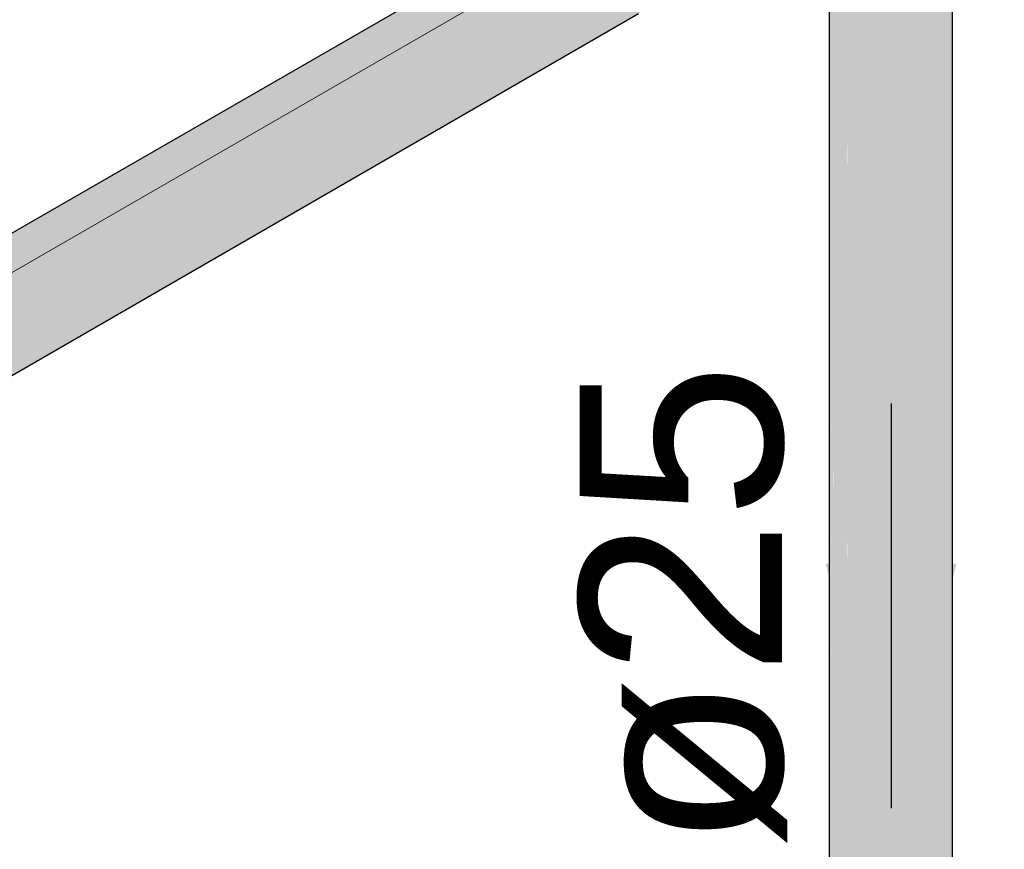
# Model space of a CAD drawing. Header units: millimetres. Extents: x 2 to 902, y -447 to 199.
# Tile 351 of 656: x 72.7 to 73.673, y 90.787 to 91.607. Entities that reach past the tile are written whole.
import ezdxf

# ---------------------------------------------------------------- set-up
doc = ezdxf.new("R2010")
doc.units = ezdxf.units.MM
doc.header["$MEASUREMENT"] = 0
doc.linetypes.add('NULL', pattern=[0])
for name, color, linetype, lineweight in [('AF-Condutos', 4, 'Continuous', 25), ('AF-Sentido conduto', 9, 'Continuous', 30), ('AF-Textos conduto', 7, 'Continuous', 9), ('IFC-Parede-Contorno', 42, 'Continuous', 5)]:
    doc.layers.add(name, color=color, linetype=linetype, lineweight=lineweight)
doc.styles.add('Arial', font='arial.ttf')

msp = doc.modelspace()

# ---------------------------------------------------------------- hatches: boundary and pattern name
at = {"layer": 'AF-Condutos', "linetype": 'Continuous'}
for points in [[(73.37703, 91.78044), (70.51392, 90.1272), (73.37706, 91.78023), (70.48449, 90.11021), (73.37911, 91.76117), (70.50251, 90.09981), (73.38186, 91.73562), (73.37916, 91.76065), (73.38186, 91.73562), (70.51895, 90.08186), (73.38482, 91.7081), (73.38194, 91.73481), (73.38482, 91.7081), (73.48634, 91.76571), (73.47428, 91.78812), (73.45784, 91.80607), (73.43983, 91.81647), (73.42339, 91.81751), (73.37599, 91.79014), (70.50587, 90.13308), (70.50597, 90.133)], [(70.50733, 90.13378), (70.51277, 90.12804), (70.51369, 90.12707), (70.51392, 90.1272), (73.37703, 91.78044)], [(73.37911, 91.76117), (70.51382, 90.12694), (70.52643, 90.11363)], [(73.49191, 91.74272), (73.48634, 91.76571), (70.53101, 90.05944)], [(70.54209, 90.09499), (70.54085, 90.09429), (70.54616, 90.08651), (70.55305, 90.07217), (70.55513, 90.07338), (73.48634, 91.76571)], [(73.43698, 91.68502), (73.48102, 91.71033), (73.49001, 91.72314), (73.49191, 91.74272), (73.41709, 91.69952), (73.21449, 91.58255), (70.53657, 90.03646), (73.27837, 91.60227), (73.43095, 91.68941), (73.27837, 91.60227), (73.282, 91.60339), (73.28331, 91.6038), (73.43124, 91.6892), (73.28331, 91.6038), (73.282, 91.60339), (73.27837, 91.60227), (70.53468, 90.01687), (73.31, 91.61204)], [(70.5629, 90.05166), (73.49191, 91.74272), (70.55471, 90.07292), (70.55312, 90.07202), (70.55368, 90.07085), (70.558, 90.06186), (70.56131, 90.05074)], [(70.52741, 90.11395), (70.52657, 90.11348), (70.53074, 90.10908), (70.54074, 90.09445), (70.54323, 90.09589), (73.38186, 91.73562)], [(73.48102, 91.71033), (73.31, 91.61204), (70.52568, 90.00406), (73.31165, 91.61255)], [(73.60956, 90.38544), (73.60955, 90.40006), (73.60951, 90.49305), (73.60902, 91.67511), (73.60902, 90.49523), (73.60902, 90.40081), (73.60902, 90.49523), (73.60902, 91.67511), (73.5929, 90.56577), (73.58922, 91.66587), (73.59031, 90.57711), (73.59067, 90.57553), (73.59031, 90.57711), (73.59087, 90.4261), (73.60902, 90.38585), (73.59087, 90.4261), (73.59031, 90.57711), (73.58922, 91.66587), (73.57102, 90.66156), (73.58922, 90.58191), (73.57102, 90.66156), (73.58922, 90.42841), (73.59046, 90.42667), (73.59049, 90.39978), (73.59046, 90.42667), (73.58922, 90.42841), (73.57102, 90.66156), (73.56735, 90.45889), (73.58922, 90.40074), (73.56735, 90.45889), (73.56661, 90.41775), (73.56462, 90.30826), (73.58922, 90.31207), (73.60902, 90.32131), (73.62058, 90.33441), (73.62058, 90.37715), (73.62058, 90.38469), (73.62058, 90.44461), (73.62058, 90.33441), (73.62068, 90.44415), (73.62058, 91.68821), (73.61043, 90.48902), (73.60902, 91.67511), (73.60963, 90.49253), (73.60968, 90.39989), (73.60963, 90.49253), (73.60902, 91.67511), (73.60951, 90.49305), (73.60955, 90.40006)], [(73.56462, 90.30826), (73.58872, 91.63863), (73.56462, 91.658), (73.56462, 91.63287)], [(73.50026, 90.34542), (73.50413, 91.64675), (73.50026, 91.64847)], [(73.50036, 90.37785), (73.50038, 90.37757), (73.50425, 90.3309), (73.51813, 90.31856), (73.5192, 90.38618), (73.51919, 90.39173), (73.51813, 91.64246), (73.51813, 90.39093), (73.51813, 90.38571), (73.51813, 90.39093), (73.51813, 91.64246), (73.51782, 91.64253), (73.50476, 90.38087), (73.50475, 90.37979), (73.50425, 90.37957), (73.50475, 90.37979), (73.50475, 90.38086), (73.50425, 90.38048), (73.50131, 90.37827), (73.50425, 90.38048), (73.50475, 90.38086), (73.50425, 91.6467), (73.50413, 91.64675)], [(73.50426, 91.64578), (73.50475, 90.37979), (73.5178, 91.6407), (73.51782, 91.64253), (73.51719, 91.64269), (73.51696, 91.64274), (73.50875, 91.6447), (73.50426, 91.64669)], [(73.51815, 91.63984), (73.5192, 90.38618), (73.53905, 91.63745), (73.53907, 91.63825), (73.53855, 91.63829), (73.53415, 91.63862), (73.51815, 91.64245)], [(73.5929, 90.56577), (73.60856, 91.64338), (73.58931, 91.63877)], [(73.62022, 91.64616), (73.62023, 91.64742), (73.61409, 91.6447), (73.60905, 91.64349), (73.60905, 91.64247), (73.61043, 90.48902)], [(73.6219, 90.37616), (73.6219, 90.38286), (73.6219, 90.43883), (73.6219, 91.64816), (73.62184, 91.64813), (73.62068, 90.44415), (73.62063, 90.38463), (73.62062, 90.37712), (73.62058, 90.33441), (73.6219, 90.3491)], [(73.62068, 90.44415), (73.62184, 91.64813), (73.62058, 91.64757)], [(73.53907, 91.63825), (73.51813, 90.31856), (73.53948, 90.31056), (73.53948, 91.63822)], [(73.56415, 91.63635), (73.56415, 91.63676), (73.56142, 91.63655), (73.53948, 91.63822), (73.53948, 91.63489), (73.53948, 90.31056)], [(73.56415, 91.63676), (73.53948, 90.31056), (73.56462, 90.30826), (73.56462, 91.6368)], [(73.31, 91.61204), (70.56567, 90.03469), (70.56643, 90.0276)], [(70.56599, 90.03497), (73.27837, 91.60227), (70.56382, 90.05202), (70.56179, 90.04912), (70.56544, 90.03682), (70.56566, 90.03478)]]:
    msp.add_hatch(color=151, dxfattribs=at).paths.add_polyline_path(points)
at = {"layer": 'AF-Sentido conduto', "linetype": 'Continuous'}
msp.add_hatch(color=7, dxfattribs=at).paths.add_polyline_path([(73.56143, 90.82737), (73.62614, 91.06885), (73.49673, 91.06885)])

# ---------------------------------------------------------------- linework, layer by layer
at = {"layer": 'AF-Condutos'}
for p, q in [((73.37599, 91.79014), (70.50587, 90.13308)), ((73.50026, 91.64847), (73.50026, 90.34542)), ((73.6219, 90.43883), (73.6219, 91.64816)), ((70.52568, 90.00406), (73.31165, 91.61255))]:
    msp.add_line(p, q, dxfattribs=at)
at = {"layer": 'AF-Sentido conduto'}
msp.add_lwpolyline([(73.56143, 91.22737), (73.56143, 90.82737)], dxfattribs=at)
at = {"layer": 'IFC-Parede-Contorno', "color": 7, "lineweight": 5}
msp.add_line((64.81095, 86.80622), (80.28192, 95.73839), dxfattribs=at)

# ---------------------------------------------------------------- texts
at = {"layer": 'AF-Textos conduto', "linetype": 'NULL', "insert": (73.45892, 91.02737), "char_height": 0.2, "width": 0.9628049, "attachment_point": 8, "rotation": 90.00021, "line_spacing_factor": 0.6, "style": 'Arial'}
msp.add_mtext('ø25', dxfattribs=at)

doc.saveas('drawing.dxf')
